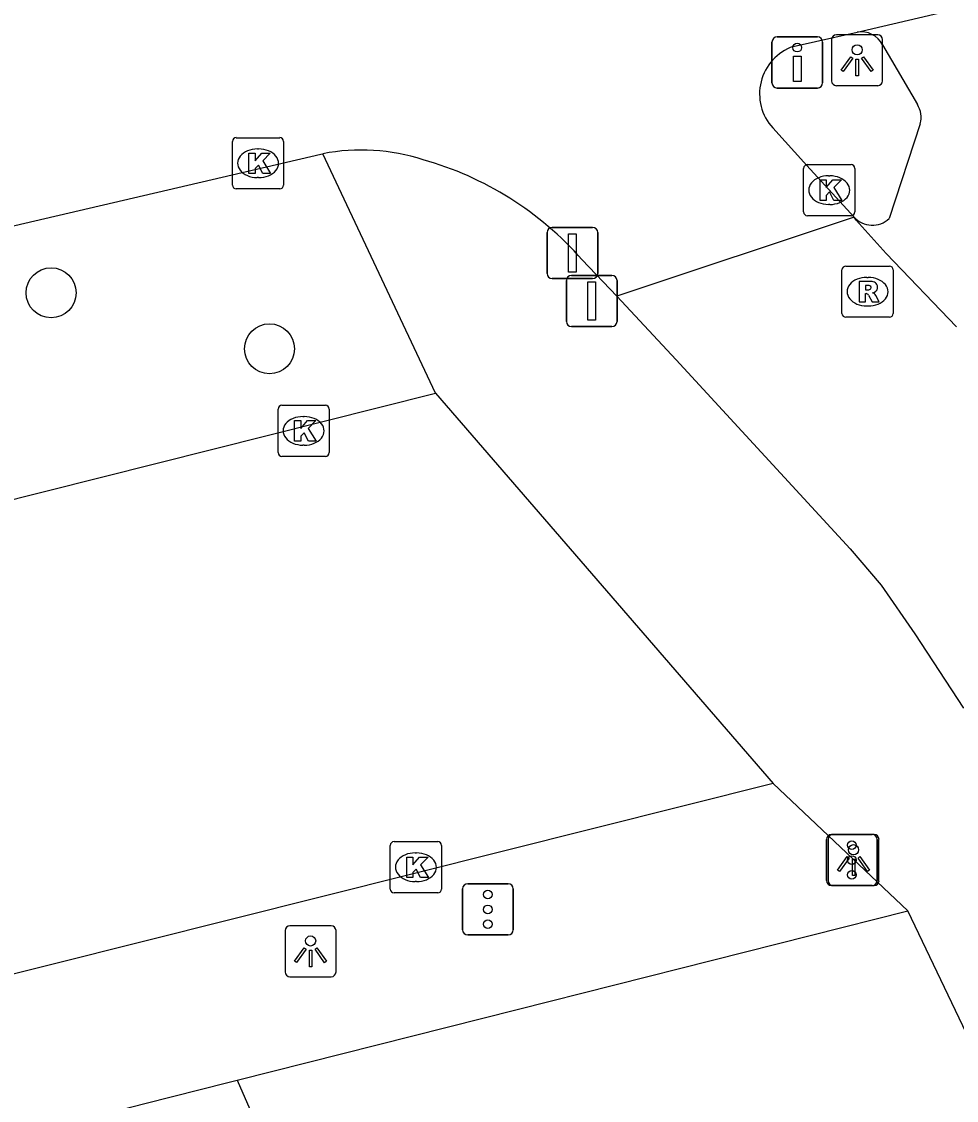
# Model space of a CAD drawing. Extents: x 161087 to 161922, y 382574 to 383873.
# Drawn here: x 161589.19 to 161607.47, y 383216.69 to 383237.78 of the extents above; entities that cross this region are included whole.
import ezdxf

# ---------------------------------------------------------------- set-up
doc = ezdxf.new("R2010")
doc.units = 0
for name, color, linetype in [('IMGEO_Afsluitpaal', 7, 'Continuous'), ('IMGEO_Boom', 7, 'Continuous'), ('IMGEO_Drukknoppaal', 7, 'Continuous'), ('IMGEO_Fietspad_gesloten', 7, 'Continuous'), ('IMGEO_Kolk', 7, 'Continuous'), ('IMGEO_Lichtpunt', 7, 'Continuous'), ('IMGEO_Pand', 7, 'Continuous'), ('IMGEO_Rijbaan_lokaal_gesloten', 7, 'Continuous'), ('IMGEO_Rioolput', 7, 'Continuous'), ('IMGEO_Verkeersregelinstallatiepaal', 7, 'Continuous'), ('IMGEO_Voetpad_open', 7, 'Continuous')]:
    doc.layers.add(name, color=color, linetype=linetype)

msp = doc.modelspace()

# ---------------------------------------------------------------- linework, layer by layer
at = {"layer": 'IMGEO_Afsluitpaal'}
for p, q in [((161599.466, 383232.858), (161599.466, 383233.658)), ((161599.466, 383233.658), (161599.466, 383232.858)), ((161599.566, 383233.758), (161600.356, 383233.758)), ((161600.356, 383233.758), (161599.566, 383233.758)), ((161600.456, 383233.658), (161600.456, 383232.858)), ((161600.456, 383232.858), (161600.456, 383233.658)), ((161599.943, 383232.821), (161600.733, 383232.821)), ((161600.733, 383232.821), (161599.943, 383232.821)), ((161600.356, 383232.758), (161599.566, 383232.758)), ((161599.566, 383232.758), (161600.356, 383232.758)), ((161599.843, 383231.921), (161599.843, 383232.721)), ((161599.843, 383232.721), (161599.843, 383231.921)), ((161600.833, 383232.721), (161600.833, 383231.921)), ((161600.833, 383231.921), (161600.833, 383232.721)), ((161600.733, 383231.821), (161599.943, 383231.821)), ((161599.943, 383231.821), (161600.733, 383231.821))]:
    msp.add_line(p, q, dxfattribs=at)
for points in [[(161599.886, 383233.633), (161600.036, 383233.633), (161600.036, 383232.883), (161599.886, 383232.883), (161599.886, 383233.633)], [(161600.263, 383232.696), (161600.413, 383232.696), (161600.413, 383231.946), (161600.263, 383231.946), (161600.263, 383232.696)]]:
    msp.add_lwpolyline(points, dxfattribs=at)
for centre, start, end in [((161599.566, 383233.658), 90, 180), ((161599.566, 383233.658), 90, 180), ((161600.356, 383233.658), 0, 90), ((161600.356, 383233.658), 360, 90), ((161599.566, 383232.858), 180, 270), ((161599.566, 383232.858), 180, 270), ((161599.943, 383232.721), 90, 180), ((161599.943, 383232.721), 90, 180), ((161600.356, 383232.858), 270, 0), ((161600.356, 383232.858), 270, 0), ((161600.733, 383232.721), 0, 90), ((161600.733, 383232.721), 360, 90), ((161599.943, 383231.921), 180, 270), ((161599.943, 383231.921), 180, 270), ((161600.733, 383231.921), 270, 0), ((161600.733, 383231.921), 270, 0)]:
    msp.add_arc(centre, 0.1, start, end, dxfattribs=at)
at = {"layer": 'IMGEO_Boom'}
for centre in [(161589.762, 383232.482), (161594.035, 383231.386)]:
    msp.add_circle(centre, 0.489, dxfattribs=at)
at = {"layer": 'IMGEO_Drukknoppaal'}
for p, q in [((161603.964, 383237.484), (161604.754, 383237.484)), ((161604.754, 383237.484), (161603.964, 383237.484)), ((161603.864, 383236.584), (161603.864, 383237.384)), ((161603.864, 383237.384), (161603.864, 383236.584)), ((161604.854, 383237.384), (161604.854, 383236.584)), ((161604.854, 383236.584), (161604.854, 383237.384)), ((161604.754, 383236.484), (161603.964, 383236.484)), ((161603.964, 383236.484), (161604.754, 383236.484))]:
    msp.add_line(p, q, dxfattribs=at)
msp.add_lwpolyline([(161604.434, 383237.109), (161604.434, 383236.609), (161604.284, 383236.609), (161604.284, 383237.109), (161604.434, 383237.109)], dxfattribs=at)
msp.add_circle((161604.359, 383237.274), 0.085, dxfattribs=at)
for centre, start, end in [((161603.964, 383237.384), 90, 180), ((161603.964, 383237.384), 90, 180), ((161604.754, 383237.384), 0, 90), ((161604.754, 383237.384), 360, 90), ((161603.964, 383236.584), 180, 270), ((161603.964, 383236.584), 180, 270), ((161604.754, 383236.584), 270, 0), ((161604.754, 383236.584), 270, 0)]:
    msp.add_arc(centre, 0.1, start, end, dxfattribs=at)
at = {"layer": 'IMGEO_Fietspad_gesloten'}
for points in [[(161604.278, 383237.297), (161605.531, 383237.577)], [(161605.471, 383233.961), (161604.547, 383234.969), (161603.88, 383235.704)], [(161582.784, 383232.337), (161595.04, 383235.193), (161595.077, 383235.2)], [(161605.471, 383233.961), (161600.832, 383232.417)], [(161600.151, 383233.126), (161600.832, 383232.417)], [(161600.832, 383232.417), (161601.991, 383231.171), (161605.392, 383227.478), (161606, 383226.767), (161606.66, 383225.811), (161607.609, 383224.36)]]:
    msp.add_lwpolyline(points, dxfattribs=at)
for centre, radius, start, end in [((161604.604, 383236.369), 0.983, 109.3577, 222.5867), ((161595.829, 383231.301), 3.971, 72.2105, 100.9164), ((161595.271, 383228.819), 6.509, 41.4353, 74.2133)]:
    msp.add_arc(centre, radius, start, end, dxfattribs=at)
at = {"layer": 'IMGEO_Kolk'}
for p, q in [((161593.31, 383234.588), (161593.31, 383235.44)), ((161593.385, 383235.514), (161594.237, 383235.514)), ((161594.311, 383235.44), (161594.311, 383234.588)), ((161593.798, 383235.294), (161593.823, 383235.294)), ((161604.483, 383234.062), (161604.483, 383234.914)), ((161604.558, 383234.988), (161605.41, 383234.988)), ((161605.484, 383234.914), (161605.484, 383234.062)), ((161593.821, 383234.734), (161593.796, 383234.734)), ((161604.971, 383234.768), (161604.996, 383234.768)), ((161594.237, 383234.514), (161593.385, 383234.514)), ((161604.994, 383234.208), (161604.969, 383234.208)), ((161605.41, 383233.988), (161604.558, 383233.988)), ((161594.277, 383230.282), (161595.129, 383230.282)), ((161594.202, 383229.356), (161594.202, 383230.208)), ((161594.69, 383230.062), (161594.715, 383230.062)), ((161595.203, 383230.208), (161595.203, 383229.356)), ((161594.713, 383229.502), (161594.688, 383229.502)), ((161595.129, 383229.282), (161594.277, 383229.282)), ((161596.398, 383220.825), (161596.398, 383221.677)), ((161596.473, 383221.751), (161597.325, 383221.751)), ((161597.399, 383221.677), (161597.399, 383220.825)), ((161596.886, 383221.531), (161596.911, 383221.531)), ((161596.909, 383220.971), (161596.884, 383220.971)), ((161597.325, 383220.751), (161596.473, 383220.751))]:
    msp.add_line(p, q, dxfattribs=at)
for points in [[(161593.31, 383234.588), (161593.31, 383235.44)], [(161593.385, 383235.514), (161594.237, 383235.514)], [(161594.311, 383235.44), (161594.311, 383234.588)], [(161593.631, 383235.214), (161593.754, 383235.214), (161593.754, 383235.063), (161593.884, 383235.214), (161594.048, 383235.214), (161593.902, 383235.063), (161594.055, 383234.814), (161593.903, 383234.814), (161593.818, 383234.978), (161593.754, 383234.911), (161593.754, 383234.814), (161593.631, 383234.814), (161593.631, 383235.214)], [(161604.483, 383234.062), (161604.483, 383234.914)], [(161604.558, 383234.988), (161605.41, 383234.988)], [(161605.484, 383234.914), (161605.484, 383234.062)], [(161594.237, 383234.514), (161593.385, 383234.514)], [(161604.804, 383234.688), (161604.927, 383234.688), (161604.927, 383234.537), (161605.057, 383234.688), (161605.221, 383234.688), (161605.075, 383234.537), (161605.228, 383234.288), (161605.076, 383234.288), (161604.991, 383234.452), (161604.927, 383234.385), (161604.927, 383234.288), (161604.804, 383234.288), (161604.804, 383234.688)], [(161605.41, 383233.988), (161604.558, 383233.988)], [(161594.277, 383230.282), (161595.129, 383230.282)], [(161594.202, 383229.356), (161594.202, 383230.208)], [(161595.203, 383230.208), (161595.203, 383229.356)], [(161594.523, 383229.982), (161594.646, 383229.982), (161594.646, 383229.831), (161594.776, 383229.982), (161594.94, 383229.982), (161594.794, 383229.831), (161594.947, 383229.582), (161594.795, 383229.582), (161594.71, 383229.746), (161594.646, 383229.679), (161594.646, 383229.582), (161594.523, 383229.582), (161594.523, 383229.982)], [(161595.129, 383229.282), (161594.277, 383229.282)], [(161596.398, 383220.825), (161596.398, 383221.677)], [(161596.473, 383221.751), (161597.325, 383221.751)], [(161597.399, 383221.677), (161597.399, 383220.825)], [(161596.719, 383221.451), (161596.842, 383221.451), (161596.842, 383221.3), (161596.972, 383221.451), (161597.136, 383221.451), (161596.99, 383221.3), (161597.143, 383221.051), (161596.991, 383221.051), (161596.906, 383221.215), (161596.842, 383221.148), (161596.842, 383221.051), (161596.719, 383221.051), (161596.719, 383221.451)], [(161597.325, 383220.751), (161596.473, 383220.751)]]:
    msp.add_lwpolyline(points, dxfattribs=at)
for centre, start, end in [((161593.387, 383235.438), 91.552, 178.448), ((161593.387, 383235.438), 91.552, 178.448), ((161594.235, 383235.438), 1.552, 88.448), ((161594.235, 383235.438), 1.552, 88.448), ((161604.56, 383234.912), 91.552, 178.448), ((161604.56, 383234.912), 91.552, 178.448), ((161605.408, 383234.912), 1.552, 88.448), ((161605.408, 383234.912), 1.552, 88.448), ((161593.387, 383234.59), 181.552, 268.448), ((161593.387, 383234.59), 181.552, 268.448), ((161594.235, 383234.59), 271.552, 358.448), ((161594.235, 383234.59), 271.552, 358.448), ((161604.56, 383234.064), 181.552, 268.448), ((161604.56, 383234.064), 181.552, 268.448), ((161605.408, 383234.064), 271.552, 358.448), ((161605.408, 383234.064), 271.552, 358.448), ((161594.279, 383230.206), 91.552, 178.448), ((161594.279, 383230.206), 91.552, 178.448), ((161595.127, 383230.206), 1.552, 88.448), ((161595.127, 383230.206), 1.552, 88.448), ((161594.279, 383229.358), 181.552, 268.448), ((161594.279, 383229.358), 181.552, 268.448), ((161595.127, 383229.358), 271.552, 358.448), ((161595.127, 383229.358), 271.552, 358.448), ((161596.475, 383221.675), 91.552, 178.448), ((161596.475, 383221.675), 91.552, 178.448), ((161597.323, 383221.675), 1.552, 88.448), ((161597.323, 383221.675), 1.552, 88.448), ((161596.475, 383220.827), 181.552, 268.448), ((161596.475, 383220.827), 181.552, 268.448), ((161597.323, 383220.827), 271.552, 358.448), ((161597.323, 383220.827), 271.552, 358.448)]:
    msp.add_arc(centre, 0.0765, start, end, dxfattribs=at)
for centre, major_axis, ratio, start_param, end_param in [((161593.797, 383235.014), (-0.387, 0.002), 0.722429, 4.712389, 7.853982), ((161593.822, 383235.014), (-0.39, 0.002), 0.717154, 1.570796, 4.712389), ((161604.97, 383234.488), (-0.387, 0.002), 0.722429, 4.712389, 7.853982), ((161604.995, 383234.488), (-0.39, 0.002), 0.717154, 1.570796, 4.712389), ((161594.689, 383229.782), (-0.387, 0.002), 0.722429, 4.712389, 7.853982), ((161594.714, 383229.782), (-0.39, 0.002), 0.717154, 1.570796, 4.712389), ((161596.885, 383221.251), (-0.387, 0.002), 0.722429, 4.712389, 7.853982), ((161596.91, 383221.251), (-0.39, 0.002), 0.717154, 1.570796, 4.712389)]:
    msp.add_ellipse(centre, major_axis=major_axis, ratio=ratio, start_param=start_param, end_param=end_param, dxfattribs=at)
at = {"layer": 'IMGEO_Lichtpunt'}
for p, q in [((161605.031, 383237.432), (161605.031, 383236.625)), ((161605.031, 383237.432), (161605.031, 383236.625)), ((161605.933, 383237.527), (161605.125, 383237.527)), ((161605.933, 383237.527), (161605.125, 383237.527)), ((161606.027, 383236.625), (161606.027, 383237.432)), ((161606.027, 383236.625), (161606.027, 383237.432)), ((161605.125, 383236.531), (161605.933, 383236.531)), ((161605.125, 383236.531), (161605.933, 383236.531)), ((161605.863, 383221.89), (161605.055, 383221.89)), ((161605.863, 383221.89), (161605.055, 383221.89)), ((161604.961, 383221.795), (161604.961, 383220.988)), ((161604.961, 383221.795), (161604.961, 383220.988)), ((161605.957, 383220.988), (161605.957, 383221.795)), ((161605.957, 383220.988), (161605.957, 383221.795)), ((161605.055, 383220.894), (161605.863, 383220.894)), ((161605.055, 383220.894), (161605.863, 383220.894)), ((161594.34, 383220.012), (161594.34, 383219.205)), ((161594.34, 383220.012), (161594.34, 383219.205)), ((161595.242, 383220.107), (161594.434, 383220.107)), ((161595.242, 383220.107), (161594.434, 383220.107)), ((161595.336, 383219.205), (161595.336, 383220.012)), ((161595.336, 383219.205), (161595.336, 383220.012)), ((161594.434, 383219.111), (161595.242, 383219.111)), ((161594.434, 383219.111), (161595.242, 383219.111))]:
    msp.add_line(p, q, dxfattribs=at)
for points in [[(161605.405, 383237.096), (161605.444, 383237.068), (161605.256, 383236.806), (161605.218, 383236.833), (161605.405, 383237.096)], [(161605.507, 383237.048), (161605.554, 383237.048), (161605.554, 383236.726), (161605.507, 383236.726), (161605.507, 383237.048)], [(161605.617, 383237.068), (161605.655, 383237.095), (161605.842, 383236.833), (161605.803, 383236.805), (161605.617, 383237.068)], [(161605.335, 383221.459), (161605.374, 383221.431), (161605.186, 383221.169), (161605.148, 383221.196), (161605.335, 383221.459)], [(161605.437, 383221.411), (161605.484, 383221.411), (161605.484, 383221.089), (161605.437, 383221.089), (161605.437, 383221.411)], [(161605.547, 383221.431), (161605.585, 383221.458), (161605.772, 383221.196), (161605.733, 383221.168), (161605.547, 383221.431)], [(161594.714, 383219.676), (161594.753, 383219.648), (161594.565, 383219.386), (161594.527, 383219.413), (161594.714, 383219.676)], [(161594.816, 383219.628), (161594.863, 383219.628), (161594.863, 383219.306), (161594.816, 383219.306), (161594.816, 383219.628)], [(161594.926, 383219.648), (161594.964, 383219.675), (161595.151, 383219.413), (161595.112, 383219.385), (161594.926, 383219.648)]]:
    msp.add_lwpolyline(points, dxfattribs=at)
for centre in [(161605.53, 383237.23), (161605.46, 383221.593), (161594.839, 383219.81)]:
    msp.add_circle(centre, 0.0994, dxfattribs=at)
for centre, start, end in [((161605.125, 383237.432), 90, 180), ((161605.125, 383237.432), 90, 180), ((161605.933, 383237.432), 0, 90), ((161605.933, 383237.432), 0, 90), ((161605.125, 383236.625), 180, 270), ((161605.125, 383236.625), 180, 270), ((161605.933, 383236.625), 270, 0), ((161605.933, 383236.625), 270, 360), ((161605.055, 383221.795), 90, 180), ((161605.055, 383221.795), 90, 180), ((161605.863, 383221.795), 0, 90), ((161605.863, 383221.795), 0, 90), ((161605.055, 383220.988), 180, 270), ((161605.055, 383220.988), 180, 270), ((161605.863, 383220.988), 270, 0), ((161605.863, 383220.988), 270, 360), ((161594.434, 383220.012), 90, 180), ((161594.434, 383220.012), 90, 180), ((161595.242, 383220.012), 0, 90), ((161595.242, 383220.012), 0, 90), ((161594.434, 383219.205), 180, 270), ((161594.434, 383219.205), 180, 270), ((161595.242, 383219.205), 270, 0), ((161595.242, 383219.205), 270, 360)]:
    msp.add_arc(centre, 0.0946, start, end, dxfattribs=at)
at = {"layer": 'IMGEO_Pand'}
for points in [[(161593.403, 383217.09), (161598.881, 383218.471), (161606.52, 383220.397)], [(161612.263, 383208.392), (161606.52, 383220.397)], [(161586.879, 383215.421), (161587.097, 383215.48), (161591.594, 383216.629), (161593.22, 383217.044), (161593.403, 383217.09)], [(161593.403, 383217.09), (161596.829, 383209.264), (161598.913, 383204.966)]]:
    msp.add_lwpolyline(points, dxfattribs=at)
at = {"layer": 'IMGEO_Rijbaan_lokaal_gesloten'}
for points in [[(161605.531, 383237.577), (161615.152, 383239.83), (161619.623, 383240.865)], [(161606.029, 383237.329), (161606.708, 383236.163)], [(161606.762, 383235.785), (161606.156, 383233.931)], [(161607.472, 383231.819), (161606.098, 383233.251), (161605.512, 383233.903), (161605.471, 383233.961)], [(161561.32, 383221.482), (161597.283, 383230.521)], [(161597.283, 383230.521), (161603.889, 383222.891)], [(161603.889, 383222.891), (161554.432, 383210.49), (161550.595, 383209.525)]]:
    msp.add_lwpolyline(points, dxfattribs=at)
for centre, radius, start, end in [((161605.61, 383237.112), 0.471, 27.3605, 99.6936), ((161606.313, 383235.914), 0.467, 344.0244, 32.2358), ((161605.828, 383234.286), 0.483, 222.2888, 312.6958)]:
    msp.add_arc(centre, radius, start, end, dxfattribs=at)
at = {"layer": 'IMGEO_Rioolput'}
for p, q in [((161605.308, 383233.003), (161606.16, 383233.003)), ((161605.233, 383232.077), (161605.233, 383232.929)), ((161606.234, 383232.929), (161606.234, 383232.077)), ((161605.721, 383232.783), (161605.746, 383232.783)), ((161605.744, 383232.223), (161605.719, 383232.223)), ((161606.16, 383232.003), (161605.308, 383232.003))]:
    msp.add_line(p, q, dxfattribs=at)
for points in [[(161605.308, 383233.003), (161606.16, 383233.003)], [(161605.233, 383232.077), (161605.233, 383232.929)], [(161606.234, 383232.929), (161606.234, 383232.077)], [(161605.822, 383232.701), (161605.57, 383232.703), (161605.57, 383232.303)], [(161605.748, 383232.622), (161605.694, 383232.622), (161605.694, 383232.541)], [(161605.57, 383232.303), (161605.694, 383232.303), (161605.694, 383232.465), (161605.705, 383232.465)], [(161605.694, 383232.541), (161605.746, 383232.541)], [(161605.752, 383232.436), (161605.823, 383232.303), (161605.963, 383232.303), (161605.898, 383232.429)], [(161606.16, 383232.003), (161605.308, 383232.003)]]:
    msp.add_lwpolyline(points, dxfattribs=at)
for centre, radius, start, end in [((161605.31, 383232.927), 0.0765, 91.552, 178.448), ((161605.31, 383232.927), 0.0765, 91.552, 178.448), ((161606.158, 383232.927), 0.0765, 1.552, 88.448), ((161606.158, 383232.927), 0.0765, 1.552, 88.448), ((161605.754, 383232.526), 0.0964, 77.0061, 93.1865), ((161605.768, 383232.583), 0.0378, 276.6634, 79.6772), ((161605.821, 383232.591), 0.109, 350.3612, 89.416), ((161605.704, 383232.412), 0.0533, 26.0293, 88.6989), ((161605.73, 383232.73), 0.19, 274.7715, 282.9687), ((161605.819, 383232.591), 0.112, 277.5842, 350.9817), ((161605.803, 383232.376), 0.108, 29.5134, 73.7905), ((161605.31, 383232.079), 0.0765, 181.552, 268.448), ((161605.31, 383232.079), 0.0765, 181.552, 268.448), ((161606.158, 383232.079), 0.0765, 271.552, 358.448), ((161606.158, 383232.079), 0.0765, 271.552, 358.448)]:
    msp.add_arc(centre, radius, start, end, dxfattribs=at)
for centre, major_axis, ratio, start_param, end_param in [((161605.72, 383232.503), (-0.387, 0.002), 0.722429, 4.712389, 7.853982), ((161605.745, 383232.503), (-0.39, 0.002), 0.717154, 1.570796, 4.712389)]:
    msp.add_ellipse(centre, major_axis=major_axis, ratio=ratio, start_param=start_param, end_param=end_param, dxfattribs=at)
at = {"layer": 'IMGEO_Verkeersregelinstallatiepaal'}
for p, q in [((161605.031, 383221.892), (161605.821, 383221.892)), ((161605.821, 383221.892), (161605.031, 383221.892)), ((161604.931, 383220.992), (161604.931, 383221.792)), ((161604.931, 383221.792), (161604.931, 383220.992)), ((161605.921, 383221.792), (161605.921, 383220.992)), ((161605.921, 383220.992), (161605.921, 383221.792)), ((161597.812, 383220.027), (161597.812, 383220.827)), ((161597.812, 383220.827), (161597.812, 383220.027)), ((161597.912, 383220.927), (161598.702, 383220.927)), ((161598.702, 383220.927), (161597.912, 383220.927)), ((161598.802, 383220.827), (161598.802, 383220.027)), ((161598.802, 383220.027), (161598.802, 383220.827)), ((161605.821, 383220.892), (161605.031, 383220.892)), ((161605.031, 383220.892), (161605.821, 383220.892)), ((161598.702, 383219.927), (161597.912, 383219.927)), ((161597.912, 383219.927), (161598.702, 383219.927))]:
    msp.add_line(p, q, dxfattribs=at)
for centre in [(161605.426, 383221.682), (161605.426, 383221.392), (161605.426, 383221.102), (161598.307, 383220.717), (161598.307, 383220.427), (161598.307, 383220.137)]:
    msp.add_circle(centre, 0.085, dxfattribs=at)
for centre, start, end in [((161605.031, 383221.792), 90, 180), ((161605.031, 383221.792), 90, 180), ((161605.821, 383221.792), 0, 90), ((161605.821, 383221.792), 360, 90), ((161605.031, 383220.992), 180, 270), ((161605.031, 383220.992), 180, 270), ((161605.821, 383220.992), 270, 0), ((161605.821, 383220.992), 270, 0), ((161597.912, 383220.827), 90, 180), ((161597.912, 383220.827), 90, 180), ((161598.702, 383220.827), 0, 90), ((161598.702, 383220.827), 360, 90), ((161597.912, 383220.027), 180, 270), ((161597.912, 383220.027), 180, 270), ((161598.702, 383220.027), 270, 0), ((161598.702, 383220.027), 270, 0)]:
    msp.add_arc(centre, 0.1, start, end, dxfattribs=at)
at = {"layer": 'IMGEO_Voetpad_open'}
for points in [[(161597.283, 383230.521), (161595.077, 383235.2)], [(161606.52, 383220.397), (161603.889, 383222.891)]]:
    msp.add_lwpolyline(points, dxfattribs=at)

doc.saveas('drawing.dxf')
